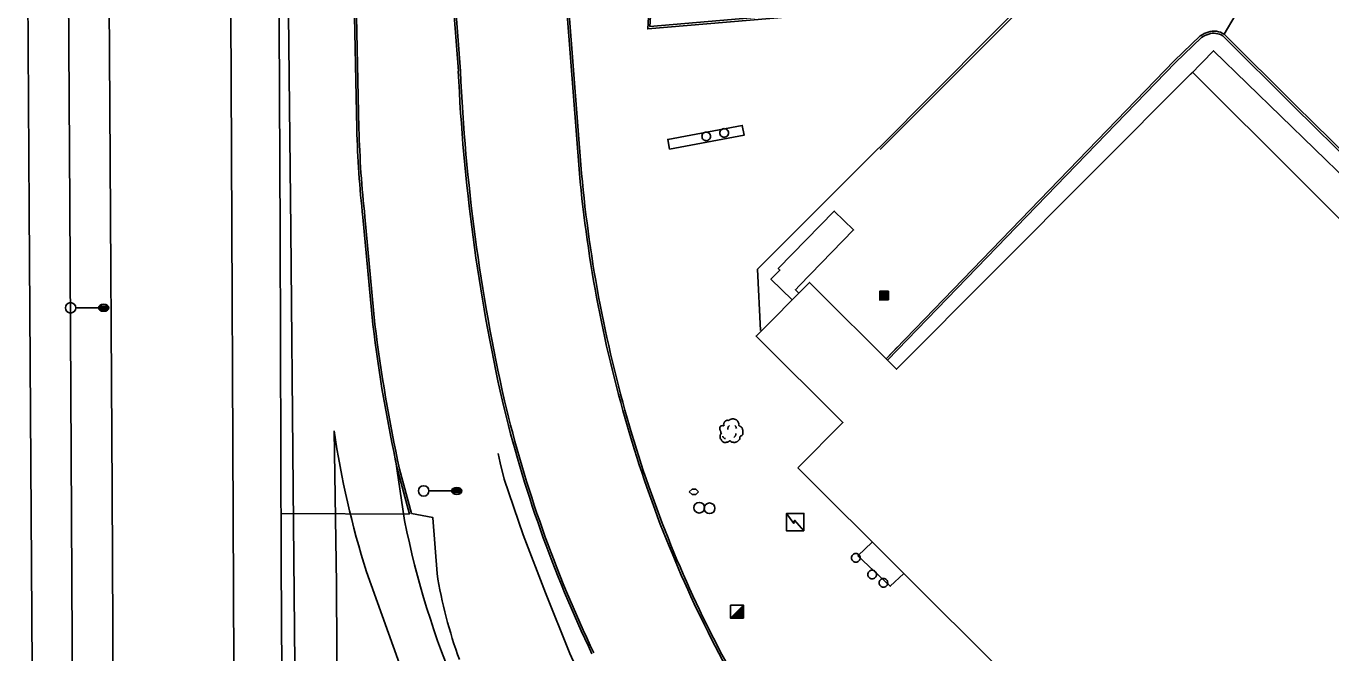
# Model space of a CAD drawing. Extents: x 2145380 to 2156929, y 139568 to 149130.
# Drawn here: x 2150807.7 to 2151182.3, y 143620.6 to 143800.5 of the extents above; entities that cross this region are included whole.
import ezdxf

# ---------------------------------------------------------------- set-up
doc = ezdxf.new("R2010")
doc.units = 0
for name, color, linetype in [('Default', 7, 'Continuous'), ('TOPO_Asphalt', 7, 'Continuous'), ('TOPO_Building', 7, 'Continuous'), ('TOPO_Concrete', 7, 'Continuous'), ('TOPO_Curb Back', 7, 'Continuous'), ('TOPO_Fence', 7, 'Continuous'), ('TOPO_Light Pole', 7, 'Continuous'), ('TOPO_Misc', 7, 'Continuous'), ('TOPO_Misc Line', 7, 'Continuous'), ('TOPO_Sidewalk', 7, 'Continuous'), ('TOPO_Sign', 7, 'Continuous'), ('TOPO_Tree', 7, 'Continuous'), ('TOPO_Wall Freestanding', 7, 'Continuous'), ('TOPO_Water Meter', 7, 'Continuous')]:
    doc.layers.add(name, color=color, linetype=linetype)

# ---------------------------------------------------------------- blocks, each defined once
blk = doc.blocks.new('POST')
at = {"layer": 'TOPO_Misc'}
for start, end in [(89.99996, 180.00004), (179.99996, 270.00004), (359.99996, 90.00004), (269.99996, 0.00004)]:
    blk.add_arc((-0.01, 0.03), 3.16, start, end, dxfattribs=at)
blk = doc.blocks.new('LP')
at = {"layer": 'TOPO_Light Pole'}
blk.add_line((3.81, 0), (20.32, 0), dxfattribs=at)
for points in [[(20.32, 0), (27.94, 0)], [(20.32, 0), (23.5, 0)], [(20.83, 1.27), (27.43, 1.27)], [(20.83, 1.27), (23.5, 1.27)], [(23.71, 1.27), (27.43, 1.27)], [(23.71, 0), (27.94, 0)], [(20.83, -1.27), (27.43, -1.27)], [(20.83, -1.27), (23.5, -1.27)], [(23.71, -1.27), (27.43, -1.27)]]:
    blk.add_lwpolyline(points, dxfattribs=at)
blk.add_circle((0, 0), 3.81, dxfattribs=at)
blk.add_ellipse((24.13, 0), major_axis=(3.81, 0), ratio=0.666667, dxfattribs=at)
blk = doc.blocks.new('CB')
at = {"layer": 'TOPO_Misc'}
for p, q in [((-3.08, 2.99), (3.24, 2.99)), ((-3.08, 2.68), (3.24, 2.68)), ((-3.08, 2.36), (3.24, 2.36)), ((-3.08, 2.05), (3.24, 2.05)), ((-3.08, 1.73), (3.24, 1.73)), ((-3.08, 1.4), (3.24, 1.4)), ((-3.08, 1.1), (3.24, 1.1)), ((-3.08, 0.77), (3.24, 0.77)), ((-3.08, 0.46), (3.24, 0.46)), ((-3.08, 0.14), (3.24, 0.14)), ((-3.08, -0.17), (3.24, -0.17)), ((-3.08, -0.48), (3.24, -0.48)), ((-3.08, -0.8), (3.24, -0.8)), ((-3.08, -1.11), (3.26, -1.11)), ((-3.08, -1.43), (3.26, -1.43)), ((-3.08, -1.75), (3.26, -1.75)), ((-3.08, -2.07), (3.26, -2.07)), ((-3.08, -2.39), (3.26, -2.39)), ((-3.08, -2.7), (3.26, -2.7)), ((-3.08, -3.02), (3.26, -3.02))]:
    blk.add_line(p, q, dxfattribs=at)
blk.add_lwpolyline([(3.26, -3.29), (3.24, 3.05), (-3.09, 3.04), (-3.08, -3.3), (3.26, -3.29)], dxfattribs=at)
blk = doc.blocks.new('TREE')
at = {"layer": 'TOPO_Tree'}
for points in [[(-3.5, 17.6), (-3.1, 18.3), (-2.6, 18.8), (-1.9, 19.2), (-1, 19.7), (-0.2, 20), (0.7, 20.2), (1.6, 20.5), (2.5, 20.8), (3.4, 20.8), (4.1, 20.7), (4.8, 20.5), (5.5, 20.2), (6.4, 19.9), (7.3, 19.7), (8.2, 19.2), (9.4, 18.4), (10, 17.2), (10.8, 16), (11.2, 15.3), (11.6, 14.6), (11.9, 13.9), (12.2, 13.1), (11.4, 12), (11.9, 11.2), (12, 11), (12.2, 10.9), (12.4, 10.7), (12.9, 10.4), (13.5, 10), (14, 9.7), (14.7, 9.2), (15.4, 8.7), (16.1, 8.1), (16.7, 7.5), (16.9, 6.7), (17.1, 6), (17.6, 4.4), (17.7, 2.8), (17.7, 1.2), (17.7, -0.2), (17.8, -2.2), (16.6, -3), (15.5, -3.8), (14.3, -4.6), (13.2, -5.3)], [(-14.1, -0.4), (-14.2, 0.5), (-14.4, 1.4), (-14.6, 2.3), (-14.8, 3.2), (-15.5, 4), (-15.7, 4.9), (-15.8, 5.6), (-15.7, 6.3), (-15.7, 7), (-15.6, 7.9), (-15.7, 8.8), (-15.1, 9.7), (-14.6, 10.4), (-13.8, 10.5), (-13, 10.7), (-12.2, 11), (-11.1, 10), (-10.4, 10.7), (-9.4, 11.7), (-10.3, 13.3), (-9.8, 14.4), (-9.6, 15.1), (-9.3, 15.9), (-8.8, 16.5), (-8.2, 17.3), (-7.5, 17.7), (-6.7, 18.1), (-6.1, 18.4), (-5.6, 18.6), (-5.1, 18.7), (-4.5, 18.7), (-4, 18.5), (-3.5, 18.1)], [(13.2, -5.3), (13.3, -5.8), (13.4, -6.3), (13.4, -6.7), (13.8, -8.5), (12.2, -10), (10.8, -11.5), (10, -12.3), (9.1, -12.8), (8.2, -13.1), (6, -13.8), (3.3, -13.6), (1.3, -13.1), (0.5, -12.9), (-0.1, -11.4), (-0.8, -11.5), (-2, -11.6), (-3.3, -12.8), (-4.5, -13.1), (-6.1, -13.5), (-7.8, -14), (-9.3, -13.6), (-11.4, -13.1), (-12.8, -11.4), (-14.1, -9.4), (-15.3, -7.3), (-15.6, -5.1), (-15.1, -3), (-14.9, -1.9), (-13.9, -0.8), (-13.5, 0.1)], [(-4.2, 5.1), (-4.5, 6.1), (-4.3, 7.2), (-3.8, 8.2), (-3.3, 9.3), (-2.7, 10.3), (-1.6, 11)], [(5.9, 11.2), (6.5, 10.7), (7, 10.2), (7.4, 9.5), (7.9, 8.6), (8.3, 7.6), (8.5, 6.6)], [(-11.4, -4.5), (-11.5, -5.4), (-11, -6.3), (-10.1, -7.2), (-9.3, -8), (-8.5, -8.3), (-7.7, -8.1)], [(4.8, -6.3), (5.7, -5.7), (6.3, -4.9), (6.8, -3.9), (7.4, -2.8), (7.6, -1.7), (7.5, -0.6)]]:
    blk.add_open_spline(points, degree=3, dxfattribs=at)
blk = doc.blocks.new('WTRMTR')
at = {"layer": 'Default'}
blk.add_circle((0, 0), 3.89, dxfattribs=at)

msp = doc.modelspace()

# ---------------------------------------------------------------- linework, layer by layer
at = {"layer": 'TOPO_Asphalt'}
for p, q in [((2151173.89, 143835.78), (2151151.59, 143798.21)), ((2150880.87, 143660.57), (2150917.74, 143660.42))]:
    msp.add_line(p, q, dxfattribs=at)
for points in [[(2150866.05, 143879.67), (2150865.06, 143937.66), (2150864.85, 143990.13), (2150864.67, 144035.58), (2150864.21, 144105.64), (2150863.95, 144155.28), (2150871.2, 144071), (2150878.42, 143976.77), (2150880.39, 143949.29), (2150881.94, 143894.16), (2150882.71, 143830.48), (2150883.7, 143742.16), (2150884.39, 143667.9), (2150885.11, 143586.96), (2150885.8, 143496.4), (2150886.28, 143393.88), (2150886.54, 143298.22), (2150886.9, 143186.43), (2150887.34, 143098.73), (2150887.77, 143037.36)], [(2150830.91, 143895.8), (2150831.67, 143777.46), (2150832.37, 143667.21), (2150833.05, 143528.43), (2150833.9, 143389.43), (2150834.67, 143247.88), (2150835.5, 143066.4), (2150835.69, 143046.02)], [(2150812.93, 143049.81), (2150812.56, 143101.87), (2150811.56, 143273.04), (2150810.63, 143419.6), (2150809.49, 143601.8), (2150808.56, 143747.87), (2150807.67, 143887.53)], [(2150866.05, 143879.67), (2150866.54, 143784.63), (2150867.21, 143638.78), (2150867.83, 143506.79), (2150868.83, 143353.29), (2150869.91, 143178.27), (2150870.6, 143047.85), (2150870.66, 143040.2)], [(2150896.08, 143684.35), (2150896.77, 143640.39), (2150897.23, 143544.57), (2150897.79, 143426.39), (2150898.3, 143293.37), (2150899.26, 143139.25), (2150899.7, 143156.09)], [(2150913.69, 143676.09), (2150916.35, 143658.57)], [(2150918.31, 143660.58), (2150924.42, 143659.49), (2150924.44, 143659.31), (2150925.65, 143643.37)], [(2150932.96, 143573.68), (2150919.34, 143604.87), (2150905.38, 143643.85)]]:
    msp.add_lwpolyline(points, dxfattribs=at)
for centre, radius, start, end in [((2151159.43, 143723.51), 266.24, 188.4594, 197.4101), ((2151159.77, 143706.95), 248.19, 191.2417, 203.2618), ((2151056.57, 143664.22), 132.57, 189.0511, 200.1092)]:
    msp.add_arc(centre, radius, start, end, dxfattribs=at)
at = {"layer": 'TOPO_Building'}
msp.add_lwpolyline([(2151029.19, 143673.7), (2151207.33, 143496.15), (2151320.89, 143610.09), (2151270.88, 143659.93), (2151269.72, 143669.16), (2151204.55, 143725.48), (2151142.55, 143787.27), (2151057.58, 143702.01), (2151032.57, 143726.94), (2151017.22, 143711.53), (2151042.15, 143686.7)], close=True, dxfattribs=at)
at = {"layer": 'TOPO_Concrete'}
msp.add_lwpolyline([(2151059.65, 143643.35), (2151055.77, 143639.73), (2151046.48, 143648.49), (2151050.58, 143652.39)], dxfattribs=at)
at = {"layer": 'TOPO_Curb Back'}
msp.add_line((2151137.67, 143790.11), (2151054.97, 143704.61), dxfattribs=at)
for points in [[(2150931.76, 143787.58), (2150927.24, 143846.69), (2150923.94, 143894.72), (2150920.47, 143942.85), (2150914.49, 144023.55), (2150909.55, 144107.31), (2150906.9, 144168.16), (2150906.02, 144236.23), (2150905.69, 144316.28), (2150905.52, 144357.16), (2150905.29, 144412.79), (2150905, 144449.46), (2150905.14, 144500.04)], [(2150932.36, 143787.62), (2150927.84, 143846.73), (2150924.53, 143894.76), (2150921.07, 143942.9), (2150915.08, 144023.59), (2150910.14, 144107.34), (2150907.5, 144168.17), (2150906.62, 144236.24), (2150906.29, 144316.28), (2150906.12, 144357.16), (2150905.89, 144412.8), (2150905.6, 144449.46), (2150905.74, 144500.01)], [(2150900.26, 143880.08), (2150901.37, 143844.73), (2150901.78, 143812.66), (2150902.62, 143771.05)], [(2150900.86, 143880.1), (2150901.97, 143844.75), (2150902.38, 143812.67), (2150903.22, 143771.06)], [(2150966.54, 143758.18), (2150962.97, 143803.86), (2150960.49, 143836.85)], [(2150967.14, 143758.24), (2150963.57, 143803.91), (2150961.09, 143836.88)], [(2150987.05, 143815.28), (2150986.12, 143799.73), (2151032.52, 143803.7), (2151074.57, 143807.23), (2151094.6, 143808.86), (2151094.71, 143808.98), (2151095.09, 143809.59), (2151095.98, 143823.5)], [(2150987.65, 143815.26), (2150986.76, 143800.38), (2151032.47, 143804.3), (2151074.52, 143807.83), (2151094.33, 143809.44), (2151094.24, 143809.35), (2151094.51, 143809.78), (2151095.38, 143823.57)], [(2151109, 143822.31), (2151084.55, 143797.71), (2151052.46, 143765.49)], [(2151109.46, 143821.92), (2151084.97, 143797.28), (2151052.89, 143765.06)], [(2151144.76, 143797.69), (2151137.23, 143790.52), (2151054.55, 143705.03)], [(2151145.15, 143797.24), (2151137.65, 143790.09)], [(2151215.05, 143735.14), (2151207.43, 143742.24), (2151171.64, 143777.41), (2151151.21, 143797.74)], [(2151215.46, 143735.58), (2151207.85, 143742.68), (2151172.06, 143777.83), (2151151.59, 143798.21)], [(2150904.35, 143745.71), (2150907.23, 143714.83)], [(2150904.95, 143745.77), (2150907.83, 143714.9)], [(2150914.3, 143673.19), (2150917.74, 143660.42)], [(2150914.89, 143673.33), (2150918.32, 143660.57)]]:
    msp.add_lwpolyline(points, dxfattribs=at)
for centre, radius, start, end in [((2151148.45, 143793.07), 5.91, 103.8266, 128.5729), ((2151148.44, 143793.07), 5.31, 103.5672, 128.2974), ((2151148.69, 143793.79), 5.29, 56.7845, 108.2967), ((2151148.69, 143793.79), 4.69, 57.5127, 108.5808), ((2151477.27, 143812.25), 546.08, 182.5896, 192.6327), ((2151477.27, 143812.25), 545.47, 182.5886, 192.6323), ((2151202.57, 143778.8), 300.05, 181.4808, 186.3327), ((2151202.58, 143778.8), 299.46, 181.4812, 186.3337), ((2151350.17, 143793.25), 385.23, 185.2227, 196.5928), ((2151350.17, 143793.25), 384.63, 185.2233, 196.5928), ((2151353.87, 143769.27), 449.95, 186.9494, 192.3302), ((2151353.88, 143769.28), 449.36, 186.9506, 192.3283), ((2151296.79, 143776.98), 362.28, 193.4307, 205.6201), ((2151296.78, 143776.97), 361.67, 193.4313, 205.6211), ((2151316.64, 143783.44), 349.69, 196.6206, 208.4556), ((2151316.64, 143783.44), 350.29, 196.6206, 208.4553)]:
    msp.add_arc(centre, radius, start, end, dxfattribs=at)
at = {"layer": 'TOPO_Fence'}
msp.add_lwpolyline([(2151004.51, 143551.55), (2150994.6, 143565.24), (2150980.38, 143587.23), (2150972.48, 143601.34), (2150963.81, 143620.44), (2150956.74, 143637.87), (2150950.35, 143654.51), (2150944.9, 143670.41), (2150943.79, 143675.12), (2150943.19, 143677.86)], dxfattribs=at)
at = {"layer": 'TOPO_Misc'}
for p, q in [((2150998.85, 143667.59), (2150998.07, 143666.81)), ((2150998.07, 143666.81), (2150998.85, 143666.03)), ((2150999.94, 143667.59), (2150998.85, 143667.59)), ((2150998.85, 143666.03), (2150999.94, 143666.03)), ((2151000.72, 143666.81), (2150999.94, 143667.59)), ((2150999.94, 143666.03), (2151000.72, 143666.81)), ((2151009.92, 143630.51), (2151013.65, 143634.26)), ((2151010.26, 143630.86), (2151013.66, 143630.86)), ((2151010.44, 143631.05), (2151013.66, 143631.05)), ((2151010.63, 143631.24), (2151013.66, 143631.24)), ((2151010.82, 143631.42), (2151013.66, 143631.42)), ((2151011.01, 143631.61), (2151013.66, 143631.61)), ((2151011.2, 143631.8), (2151013.66, 143631.8)), ((2151011.38, 143631.98), (2151013.65, 143631.98)), ((2151011.57, 143632.17), (2151013.65, 143632.17)), ((2151011.76, 143632.36), (2151013.65, 143632.36)), ((2151011.94, 143632.54), (2151013.65, 143632.54)), ((2151012.13, 143632.73), (2151013.65, 143632.73)), ((2151012.31, 143632.91), (2151013.65, 143632.91)), ((2151012.5, 143633.1), (2151013.65, 143633.1)), ((2151012.68, 143633.29), (2151013.65, 143633.29)), ((2151012.87, 143633.48), (2151013.65, 143633.48)), ((2151013.07, 143633.67), (2151013.65, 143633.67)), ((2151013.25, 143633.85), (2151013.65, 143633.85)), ((2151013.44, 143634.04), (2151013.65, 143634.04)), ((2151013.62, 143634.22), (2151013.65, 143634.22)), ((2151010.07, 143630.67), (2151013.66, 143630.67))]:
    msp.add_line(p, q, dxfattribs=at)
for points in [[(2151030.98, 143655.62), (2151030.97, 143660.62), (2151025.98, 143660.61), (2151025.99, 143655.62), (2151030.98, 143655.62)], [(2151025.98, 143660.61), (2151028.09, 143657.75), (2151028.31, 143658.68), (2151030.98, 143655.62)], [(2151013.66, 143630.52), (2151013.65, 143634.26), (2151009.91, 143634.25), (2151009.92, 143630.51), (2151013.66, 143630.52)]]:
    msp.add_lwpolyline(points, dxfattribs=at)
at = {"layer": 'TOPO_Misc Line'}
msp.add_lwpolyline([(2151029.49, 143723.84), (2151029.51, 143723.86), (2151028.51, 143724.84), (2151029.68, 143726.03), (2151045.23, 143742.01), (2151039.66, 143747.43), (2151023.6, 143730.94), (2151024.07, 143730.48), (2151021.51, 143727.84), (2151027.56, 143721.9)], dxfattribs=at)
at = {"layer": 'TOPO_Sidewalk'}
msp.add_lwpolyline([(2151200.94, 143729.08), (2151206.95, 143735.24), (2151206.88, 143736.48), (2151206.52, 143737.13), (2151148.58, 143793.43), (2151141.96, 143786.67)], dxfattribs=at)
at = {"layer": 'TOPO_Sign'}
msp.add_lwpolyline([(2150992.4, 143765.19), (2151013.81, 143769.19), (2151013.28, 143772.01), (2150991.87, 143768.01)], close=True, dxfattribs=at)
at = {"layer": 'TOPO_Wall Freestanding'}
msp.add_line((2151057.82, 143708.41), (2151054.59, 143705), dxfattribs=at)
for points in [[(2150816.91, 144319.52), (2150816.87, 144276.11), (2150815.95, 144245.15), (2150815.62, 144222.72), (2150816.62, 144196.87), (2150817.93, 144113.24), (2150818.37, 144033), (2150819.07, 143908.86), (2150819.34, 143887.25), (2150820.2, 143749.08), (2150821.44, 143516.51), (2150822.31, 143388.94), (2150823.24, 143249.95), (2150824.05, 143083.04), (2150825.67, 143063.22), (2150826.64, 143047.53)], [(2150880.21, 143821.14), (2150880.62, 143741.07), (2150880.91, 143646.34), (2150881.58, 143536.83), (2150882.22, 143427.74), (2150882.86, 143311.58), (2150883.19, 143202), (2150883.47, 143161.17), (2150883.22, 143149.85), (2150882.82, 143140.47), (2150882.4, 143132.18), (2150881.11, 143097.49), (2150879.15, 143059.55), (2150879.46, 143057.37), (2150879.8, 143038.68)], [(2151052.37, 143765.45), (2151017.64, 143730.7), (2151018.49, 143713.11)]]:
    msp.add_lwpolyline(points, dxfattribs=at)

# ---------------------------------------------------------------- block references
at = {"layer": 'TOPO_Light Pole', "xscale": 0.39370000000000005, "yscale": 0.3937000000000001}
for p in [(2150820.44, 143719.65), (2150921.81, 143667.09)]:
    msp.add_blockref('LP', p, dxfattribs=at)
at = {"layer": 'TOPO_Misc', "xscale": 0.39370000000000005, "yscale": 0.3937000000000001}
for name, p in [('POST', (2151002.94, 143768.86)), ('POST', (2151008.07, 143769.84)), ('CB', (2151053.95, 143723.19)), ('POST', (2151045.88, 143647.85)), ('POST', (2151050.55, 143643.07)), ('POST', (2151053.8, 143640.68))]:
    msp.add_blockref(name, p, dxfattribs=at)
at = {"layer": 'TOPO_Tree', "xscale": 0.19685000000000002, "yscale": 0.19685000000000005}
msp.add_blockref('TREE', (2151009.95, 143683.7), dxfattribs=at)
at = {"layer": 'TOPO_Water Meter', "xscale": 0.39370000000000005, "yscale": 0.3937000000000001}
for p in [(2151000.92, 143662.26), (2151003.89, 143662.09)]:
    msp.add_blockref('WTRMTR', p, dxfattribs=at)

doc.saveas('drawing.dxf')
